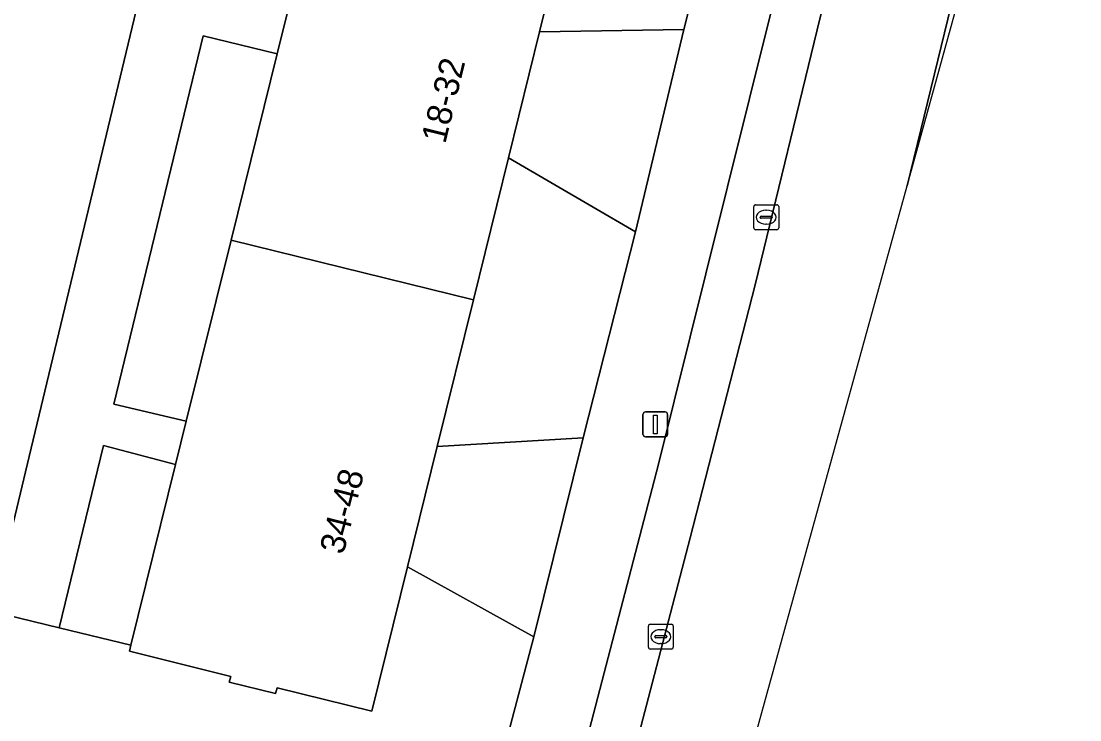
# Model space of a CAD drawing. Extents: x 162803 to 163818, y 381639 to 382475.
# Drawn here: x 163745.47 to 163787.95, y 382122.26 to 382150.29 of the extents above; entities that cross this region are included whole.
import ezdxf

# ---------------------------------------------------------------- set-up
doc = ezdxf.new("R2010")
doc.units = 0
for name, color, linetype in [('IMGEO_Erf', 7, 'Continuous'), ('IMGEO_Groenvoorziening', 7, 'Continuous'), ('IMGEO_Kolk', 7, 'Continuous'), ('IMGEO_Lichtmast', 7, 'Continuous'), ('IMGEO_Muur', 7, 'Continuous'), ('IMGEO_Pand', 7, 'Continuous'), ('IMGEO_Pand_nummerreeks', 7, 'Continuous'), ('IMGEO_Parkeervlak_open', 7, 'Continuous'), ('IMGEO_Rijbaan_lokaal_open', 7, 'Continuous'), ('IMGEO_Voetpad_open', 7, 'Continuous')]:
    doc.layers.add(name, color=color, linetype=linetype)

msp = doc.modelspace()

# ---------------------------------------------------------------- linework, layer by layer
at = {"layer": 'IMGEO_Erf'}
for points in [[(163753.254, 382163.954), (163753.305, 382164.165), (163754.724, 382170.079), (163755.214, 382172.12), (163756.116, 382175.879), (163728.803, 382182.538), (163727.868, 382178.688), (163725.921, 382170.668), (163725.138, 382167.443), (163716.829, 382133.224), (163719.65, 382132.548), (163720.437, 382135.787), (163723.55, 382135.031), (163726.663, 382134.275), (163729.776, 382133.519), (163732.89, 382132.763), (163736.003, 382132.007), (163739.116, 382131.251), (163742.229, 382130.495), (163741.452, 382127.296), (163744.29, 382126.605), (163745.783, 382132.824)], [(163755.737, 382148.978), (163752.77, 382149.709), (163749.187, 382134.929), (163752.093, 382134.236), (163753.891, 382141.508)], [(163751.666, 382132.507), (163748.773, 382133.267), (163746.996, 382125.947), (163749.872, 382125.247)]]:
    msp.add_lwpolyline(points, close=True, dxfattribs=at)
at = {"layer": 'IMGEO_Groenvoorziening'}
for points in [[(163774.166, 382158.354), (163769.124, 382161.396), (163767.674, 382155.532), (163766.273, 382149.862), (163772.066, 382149.955)], [(163770.117, 382141.834), (163765.025, 382144.812), (163763.615, 382139.107), (163762.161, 382133.223), (163768.018, 382133.573)], [(163746.996, 382125.947), (163744.29, 382126.605), (163741.452, 382127.296), (163740.815, 382124.672), (163740.654, 382124.711), (163740.176, 382122.809), (163763.809, 382117.13), (163766.039, 382125.581), (163760.967, 382128.393), (163759.537, 382122.607), (163755.738, 382123.546), (163755.679, 382123.308), (163753.82, 382123.768), (163753.877, 382124.001), (163749.812, 382125.005), (163749.872, 382125.247)]]:
    msp.add_lwpolyline(points, close=True, dxfattribs=at)
at = {"layer": 'IMGEO_Kolk'}
for p, q in [((163774.867, 382141.998), (163774.867, 382142.85)), ((163774.942, 382142.924), (163775.794, 382142.924)), ((163775.355, 382142.704), (163775.38, 382142.704)), ((163775.868, 382142.85), (163775.868, 382141.998)), ((163775.126, 382142.418), (163775.126, 382142.43)), ((163775.564, 382142.381), (163775.166, 382142.381)), ((163775.169, 382142.467), (163775.567, 382142.467)), ((163775.378, 382142.144), (163775.353, 382142.144)), ((163775.61, 382142.43), (163775.61, 382142.418)), ((163775.794, 382141.924), (163774.942, 382141.924)), ((163770.636, 382125.168), (163770.636, 382126.02)), ((163770.711, 382126.094), (163771.563, 382126.094)), ((163771.637, 382126.02), (163771.637, 382125.168)), ((163770.895, 382125.588), (163770.895, 382125.6)), ((163770.938, 382125.637), (163771.336, 382125.637)), ((163771.124, 382125.874), (163771.149, 382125.874)), ((163771.379, 382125.6), (163771.379, 382125.588)), ((163771.333, 382125.551), (163770.935, 382125.551)), ((163771.147, 382125.314), (163771.122, 382125.314)), ((163771.563, 382125.094), (163770.711, 382125.094))]:
    msp.add_line(p, q, dxfattribs=at)
for points in [[(163774.867, 382141.998), (163774.867, 382142.85)], [(163774.942, 382142.924), (163775.794, 382142.924)], [(163775.868, 382142.85), (163775.868, 382141.998)], [(163775.794, 382141.924), (163774.942, 382141.924)], [(163770.636, 382125.168), (163770.636, 382126.02)], [(163770.711, 382126.094), (163771.563, 382126.094)], [(163771.637, 382126.02), (163771.637, 382125.168)], [(163771.563, 382125.094), (163770.711, 382125.094)]]:
    msp.add_lwpolyline(points, dxfattribs=at)
for centre, radius, start, end in [((163774.944, 382142.848), 0.0765, 91.552, 178.448), ((163774.944, 382142.848), 0.0765, 91.552, 178.448), ((163775.792, 382142.848), 0.0765, 1.552, 88.448), ((163775.792, 382142.848), 0.0765, 1.552, 88.448), ((163775.166, 382142.427), 0.0403, 85.8775, 175.7526), ((163775.163, 382142.417), 0.0366, 178.938, 274.7102), ((163775.567, 382142.424), 0.043, 264.8664, 352.4533), ((163775.571, 382142.429), 0.0386, 1.7309, 96.639), ((163774.944, 382142), 0.0765, 181.552, 268.448), ((163774.944, 382142), 0.0765, 181.552, 268.448), ((163775.792, 382142), 0.0765, 271.552, 358.448), ((163775.792, 382142), 0.0765, 271.552, 358.448), ((163770.713, 382126.018), 0.0765, 91.552, 178.448), ((163770.713, 382126.018), 0.0765, 91.552, 178.448), ((163771.561, 382126.018), 0.0765, 1.552, 88.448), ((163771.561, 382126.018), 0.0765, 1.552, 88.448), ((163770.935, 382125.597), 0.0403, 85.8775, 175.7526), ((163770.932, 382125.587), 0.0366, 178.938, 274.7102), ((163771.336, 382125.594), 0.043, 264.8664, 352.4533), ((163771.34, 382125.599), 0.0386, 1.7309, 96.639), ((163770.713, 382125.17), 0.0765, 181.552, 268.448), ((163770.713, 382125.17), 0.0765, 181.552, 268.448), ((163771.561, 382125.17), 0.0765, 271.552, 358.448), ((163771.561, 382125.17), 0.0765, 271.552, 358.448)]:
    msp.add_arc(centre, radius, start, end, dxfattribs=at)
for centre, major_axis, ratio, start_param, end_param in [((163775.354, 382142.424), (-0.387, 0.002), 0.722429, 4.712389, 7.853982), ((163775.379, 382142.424), (-0.39, 0.002), 0.717154, 1.570796, 4.712389), ((163771.123, 382125.594), (-0.387, 0.002), 0.722429, 4.712389, 7.853982), ((163771.148, 382125.594), (-0.39, 0.002), 0.717154, 1.570796, 4.712389)]:
    msp.add_ellipse(centre, major_axis=major_axis, ratio=ratio, start_param=start_param, end_param=end_param, dxfattribs=at)
at = {"layer": 'IMGEO_Lichtmast'}
for p, q in [((163770.42, 382133.712), (163770.42, 382134.512)), ((163770.42, 382134.512), (163770.42, 382133.712)), ((163770.52, 382134.612), (163771.31, 382134.612)), ((163771.31, 382134.612), (163770.52, 382134.612)), ((163771.41, 382134.512), (163771.41, 382133.712)), ((163771.41, 382133.712), (163771.41, 382134.512)), ((163771.31, 382133.612), (163770.52, 382133.612)), ((163770.52, 382133.612), (163771.31, 382133.612))]:
    msp.add_line(p, q, dxfattribs=at)
msp.add_lwpolyline([(163770.84, 382134.487), (163770.99, 382134.487), (163770.99, 382133.737), (163770.84, 382133.737), (163770.84, 382134.487)], dxfattribs=at)
for centre, start, end in [((163770.52, 382134.512), 90, 180), ((163770.52, 382134.512), 90, 180), ((163771.31, 382134.512), 0, 90), ((163771.31, 382134.512), 360, 90), ((163770.52, 382133.712), 180, 270), ((163770.52, 382133.712), 180, 270), ((163771.31, 382133.712), 270, 0), ((163771.31, 382133.712), 270, 0)]:
    msp.add_arc(centre, 0.1, start, end, dxfattribs=at)
at = {"layer": 'IMGEO_Muur'}
msp.add_lwpolyline([(163746.996, 382125.947), (163749.872, 382125.247)], dxfattribs=at)
at = {"layer": 'IMGEO_Pand'}
for points in [[(163763.615, 382139.107), (163765.025, 382144.812), (163766.273, 382149.862), (163767.674, 382155.532), (163757.95, 382157.933), (163756.151, 382150.653), (163755.737, 382148.978), (163753.891, 382141.508)], [(163763.615, 382139.107), (163753.891, 382141.508), (163752.093, 382134.236), (163751.666, 382132.507), (163749.872, 382125.247), (163749.812, 382125.005), (163753.877, 382124.001), (163753.82, 382123.768), (163755.679, 382123.308), (163755.738, 382123.546), (163759.537, 382122.607), (163760.967, 382128.393), (163762.161, 382133.223)]]:
    msp.add_lwpolyline(points, close=True, dxfattribs=at)
at = {"layer": 'IMGEO_Parkeervlak_open'}
for points in [[(163779.638, 382167.779), (163779.579, 382167.511), (163778.402, 382162.508), (163777.107, 382157.038), (163775.567, 382150.682), (163772.941, 382140.15), (163771.04, 382132.516), (163768.095, 382121.209)], [(163768.299, 382120.849), (163769.939, 382120.437), (163772.313, 382129.555), (163774.927, 382139.718), (163777.537, 382150.439), (163779.065, 382156.581), (163780.371, 382162.055), (163781.662, 382167.627)], [(163785.77, 382160.905), (163785.255, 382161.025), (163781.021, 382143.687), (163785.77, 382160.905)]]:
    msp.add_lwpolyline(points, dxfattribs=at)
at = {"layer": 'IMGEO_Rijbaan_lokaal_open'}
msp.add_lwpolyline([(163749.351, 382031.238), (163767.396, 382094.288), (163771.741, 382110.043), (163781.021, 382143.687), (163785.255, 382161.025), (163785.581, 382162.442), (163787.433, 382170.264), (163787.952, 382172.447), (163783.026, 382173.42), (163781.662, 382167.627), (163780.371, 382162.055), (163779.065, 382156.581), (163777.537, 382150.439), (163774.927, 382139.718), (163772.313, 382129.555), (163769.939, 382120.437), (163769.702, 382119.488)], dxfattribs=at)
at = {"layer": 'IMGEO_Voetpad_open'}
for points in [[(163756.151, 382150.653), (163753.196, 382151.409), (163756.716, 382166.215), (163759.801, 382165.42), (163760.208, 382167.07), (163757.116, 382167.813), (163758.872, 382175.207), (163756.116, 382175.879), (163755.214, 382172.12), (163754.724, 382170.079), (163753.305, 382164.165), (163753.254, 382163.954), (163745.783, 382132.824), (163744.29, 382126.605), (163746.996, 382125.947), (163748.773, 382133.267), (163751.666, 382132.507), (163752.093, 382134.236), (163749.187, 382134.929), (163752.77, 382149.709), (163755.737, 382148.978)], [(163772.066, 382149.955), (163766.273, 382149.862), (163765.025, 382144.812), (163770.117, 382141.834)], [(163768.018, 382133.573), (163762.161, 382133.223), (163760.967, 382128.393), (163766.039, 382125.581)]]:
    msp.add_lwpolyline(points, close=True, dxfattribs=at)
for points in [[(163779.93, 382168.005), (163779.552, 382168.104), (163781.19, 382174.926), (163775.929, 382175.963), (163777.455, 382172.537), (163776.083, 382166.454), (163774.166, 382158.354), (163772.066, 382149.955), (163770.117, 382141.834), (163768.018, 382133.573), (163766.039, 382125.581), (163763.809, 382117.13), (163763.135, 382115.165)], [(163768.095, 382121.209), (163771.04, 382132.516), (163772.941, 382140.15), (163775.567, 382150.682), (163777.107, 382157.038), (163778.402, 382162.508), (163779.579, 382167.511), (163779.638, 382167.779)]]:
    msp.add_lwpolyline(points, dxfattribs=at)

# ---------------------------------------------------------------- texts
at = {"layer": 'IMGEO_Pand_nummerreeks'}
for s, rotation, p in [('18-32', 76.2637, (163762.484, 382145.341)), ('34-48', 75.7627, (163758.399, 382128.853))]:
    msp.add_text(s, height=1, rotation=rotation, dxfattribs=at).set_placement(p)

doc.saveas('drawing.dxf')
